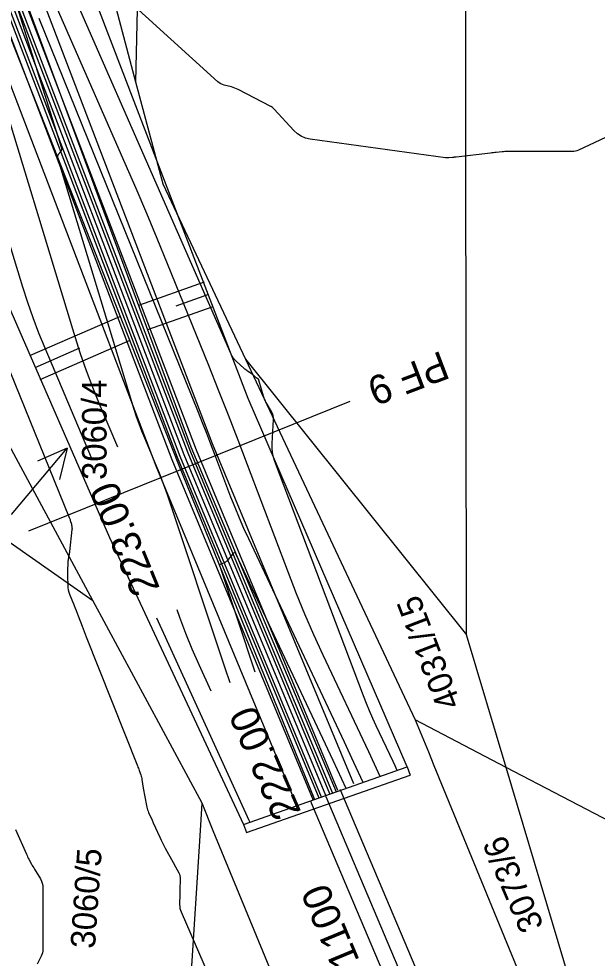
# Model space of a CAD drawing. Extents: x -534410 to -534262, y -1190162 to -1189584.
# Drawn here: x -534362.57 to -534342.55, y -1189946.36 to -1189913.8 of the extents above; entities that cross this region are included whole.
import ezdxf

# ---------------------------------------------------------------- set-up
doc = ezdxf.new("R2010")
doc.units = 0
for name, color, linetype in [('30', 7, 'Continuous'), ('31', 7, 'Continuous'), ('40', 7, 'Continuous'), ('_linie', 7, 'Continuous'), ('_N_osa', 7, 'Continuous'), ('_N_tenká', 7, 'Continuous'), ('_N_tenká_velmi', 7, 'Continuous'), ('_N_text', 7, 'Continuous'), ('_tenka', 7, 'Continuous'), ('_tenká_čárkovaná', 7, 'Continuous'), ('_velmi_tenka', 7, 'Continuous'), ('Default', 7, 'Continuous'), ('Hranice parcel', 7, 'Continuous'), ('Parcelní čísla', 7, 'Continuous'), ('Pop  PČ popisy', 7, 'Continuous'), ('Vnitřní kresba', 7, 'Continuous')]:
    doc.layers.add(name, color=color, linetype=linetype)

msp = doc.modelspace()

# ---------------------------------------------------------------- linework, layer by layer
at = {"layer": '30'}
for points in [[(-534366.318, -1189889.293), (-534365.402, -1189910.932), (-534365.338, -1189911.844), (-534365.225, -1189912.749), (-534365.062, -1189913.646), (-534364.85, -1189914.535), (-534363.721, -1189918.76), (-534363.573, -1189919.304), (-534363.42, -1189919.847), (-534363.263, -1189920.389), (-534363.101, -1189920.929), (-534362.446, -1189923.087), (-534362.275, -1189923.625), (-534362.09, -1189924.157), (-534361.891, -1189924.684), (-534361.678, -1189925.205), (-534360.07, -1189929.007)], [(-534362.891, -1189912.541), (-534361.099, -1189918.283), (-534361.093, -1189918.315), (-534361.094, -1189918.345), (-534361.104, -1189918.373), (-534361.122, -1189918.401), (-534361.208, -1189918.506), (-534361.226, -1189918.533), (-534361.235, -1189918.562), (-534361.237, -1189918.592), (-534361.231, -1189918.624), (-534358.587, -1189927.327), (-534358.507, -1189927.579), (-534358.42, -1189927.829), (-534358.327, -1189928.076), (-534358.227, -1189928.32), (-534357.815, -1189929.294), (-534357.714, -1189929.539), (-534357.619, -1189929.785), (-534357.528, -1189930.033), (-534357.442, -1189930.283), (-534355.441, -1189936.3), (-534355.266, -1189936.801)], [(-534349.473, -1189939.85), (-534349.545, -1189939.694), (-534349.618, -1189939.538), (-534350.197, -1189938.307), (-534350.315, -1189938.049), (-534350.428, -1189937.788), (-534350.536, -1189937.526), (-534350.639, -1189937.261), (-534353.707, -1189929.141), (-534353.756, -1189928.988), (-534353.788, -1189928.833), (-534353.804, -1189928.675), (-534353.804, -1189928.514), (-534353.76, -1189927.693), (-534353.761, -1189927.62), (-534353.773, -1189927.548), (-534353.795, -1189927.48), (-534353.828, -1189927.414), (-534353.981, -1189927.155), (-534354.017, -1189927.089), (-534354.049, -1189927.022), (-534354.076, -1189926.952), (-534354.099, -1189926.881), (-534354.26, -1189926.326), (-534354.264, -1189926.315), (-534354.27, -1189926.305), (-534354.277, -1189926.297), (-534354.285, -1189926.289), (-534354.339, -1189926.25), (-534354.348, -1189926.243), (-534354.366, -1189926.23), (-534354.369, -1189926.228), (-534354.377, -1189926.22), (-534354.443, -1189926.159), (-534354.454, -1189926.149), (-534354.466, -1189926.139), (-534354.479, -1189926.13), (-534354.491, -1189926.121), (-534354.654, -1189926.012), (-534354.685, -1189925.99), (-534354.716, -1189925.968), (-534354.745, -1189925.944), (-534354.773, -1189925.919), (-534355.054, -1189925.663), (-534355.107, -1189925.61), (-534355.153, -1189925.552), (-534355.193, -1189925.489), (-534355.227, -1189925.422), (-534360.506, -1189913.368)], [(-534350.654, -1189940.266), (-534350.975, -1189939.571), (-534351.3, -1189938.876), (-534354.616, -1189931.824), (-534354.78, -1189931.466), (-534354.936, -1189931.106), (-534355.086, -1189930.743), (-534355.228, -1189930.376), (-534355.784, -1189928.905), (-534355.924, -1189928.537), (-534356.066, -1189928.171), (-534356.21, -1189927.805), (-534356.356, -1189927.44), (-534361.865, -1189913.788)], [(-534357.802, -1189934.562), (-534354.667, -1189941.45), (-534354.623, -1189941.548), (-534354.58, -1189941.646)], [(-534362.693, -1189941.903), (-534362.311, -1189942.756), (-534362.29, -1189942.8), (-534362.269, -1189942.844), (-534362.247, -1189942.887), (-534362.224, -1189942.93), (-534362.131, -1189943.101), (-534362.108, -1189943.143), (-534362.084, -1189943.185), (-534362.059, -1189943.227), (-534362.035, -1189943.269), (-534361.828, -1189943.613), (-534361.791, -1189943.686), (-534361.764, -1189943.762), (-534361.748, -1189943.84), (-534361.743, -1189943.922), (-534361.743, -1189946.048), (-534361.747, -1189946.11), (-534361.757, -1189946.17), (-534361.774, -1189946.229), (-534361.799, -1189946.286), (-534361.938, -1189946.568)]]:
    msp.add_lwpolyline(points, dxfattribs=at)
at = {"layer": '31'}
for points in [[(-534340.023, -1189916.863), (-534343.199, -1189918.354), (-534343.25, -1189918.374), (-534343.302, -1189918.389), (-534343.356, -1189918.398), (-534343.41, -1189918.401), (-534343.688, -1189918.401), (-534343.799, -1189918.401), (-534344.131, -1189918.401), (-534344.297, -1189918.401), (-534345.189, -1189918.401), (-534345.355, -1189918.401), (-534345.642, -1189918.401), (-534345.693, -1189918.402), (-534345.743, -1189918.404), (-534345.793, -1189918.407), (-534345.843, -1189918.412), (-534346.044, -1189918.433), (-534346.094, -1189918.438), (-534346.144, -1189918.443), (-534346.195, -1189918.449), (-534346.245, -1189918.455), (-534347.437, -1189918.593), (-534347.468, -1189918.596), (-534347.498, -1189918.6), (-534347.529, -1189918.603), (-534347.56, -1189918.606), (-534347.682, -1189918.619), (-534347.712, -1189918.622), (-534347.743, -1189918.622), (-534347.774, -1189918.621), (-534347.804, -1189918.617), (-534352.484, -1189917.968), (-534352.646, -1189917.932), (-534352.794, -1189917.871), (-534352.929, -1189917.785), (-534353.051, -1189917.673), (-534353.733, -1189916.936), (-534353.748, -1189916.92), (-534353.772, -1189916.893), (-534353.777, -1189916.888), (-534353.782, -1189916.883), (-534353.787, -1189916.879), (-534353.793, -1189916.875), (-534353.823, -1189916.854), (-534353.83, -1189916.849), (-534353.837, -1189916.845), (-534353.844, -1189916.841), (-534353.852, -1189916.837), (-534354.975, -1189916.251), (-534355.033, -1189916.223), (-534355.093, -1189916.199), (-534355.153, -1189916.178), (-534355.215, -1189916.161), (-534355.466, -1189916.099), (-534355.527, -1189916.08), (-534355.584, -1189916.054), (-534355.637, -1189916.021), (-534355.687, -1189915.981), (-534359.811, -1189912.222)], [(-534364.201, -1189912.857), (-534363.869, -1189914.099), (-534363.784, -1189914.409), (-534363.697, -1189914.719), (-534363.608, -1189915.027), (-534363.516, -1189915.335), (-534360.637, -1189924.81), (-534360.449, -1189925.402), (-534360.245, -1189925.989), (-534360.026, -1189926.57), (-534359.791, -1189927.145), (-534359.16, -1189928.636)], [(-534350.063, -1189940.058), (-534350.26, -1189939.632), (-534350.459, -1189939.207), (-534352.036, -1189935.853), (-534352.358, -1189935.15), (-534352.667, -1189934.44), (-534352.961, -1189933.725), (-534353.242, -1189933.004), (-534354.655, -1189929.263), (-534354.984, -1189928.399), (-534355.318, -1189927.536), (-534355.657, -1189926.676), (-534356, -1189925.818), (-534357.425, -1189922.287), (-534357.781, -1189921.414), (-534358.143, -1189920.544), (-534358.512, -1189919.677), (-534358.887, -1189918.812), (-534361.396, -1189913.081)], [(-534363.24, -1189925.153), (-534360.827, -1189931.08), (-534360.816, -1189931.106), (-534360.807, -1189931.132), (-534360.798, -1189931.159), (-534360.791, -1189931.185), (-534360.755, -1189931.318), (-534360.751, -1189931.333), (-534360.748, -1189931.347), (-534360.745, -1189931.362), (-534360.743, -1189931.377), (-534360.734, -1189931.438), (-534360.733, -1189931.453), (-534360.732, -1189931.468), (-534360.732, -1189931.483), (-534360.734, -1189931.498), (-534360.818, -1189932.265), (-534360.822, -1189932.299), (-534360.827, -1189932.332), (-534360.832, -1189932.366), (-534360.838, -1189932.399), (-534360.862, -1189932.533), (-534360.867, -1189932.566), (-534360.872, -1189932.6), (-534360.875, -1189932.634), (-534360.877, -1189932.668), (-534360.888, -1189932.905), (-534360.889, -1189932.956), (-534360.89, -1189933.007), (-534360.89, -1189933.058), (-534360.889, -1189933.109), (-534360.878, -1189933.451), (-534360.873, -1189933.525), (-534360.861, -1189933.597), (-534360.843, -1189933.668), (-534360.818, -1189933.737), (-534360.658, -1189934.134), (-534360.623, -1189934.223), (-534360.587, -1189934.313), (-534360.553, -1189934.402), (-534360.518, -1189934.492), (-534360.38, -1189934.856), (-534360.345, -1189934.946), (-534360.31, -1189935.036), (-534360.275, -1189935.127), (-534360.239, -1189935.217), (-534358.463, -1189939.693), (-534358.448, -1189939.732), (-534358.433, -1189939.771), (-534358.419, -1189939.81), (-534358.406, -1189939.849), (-534358.352, -1189940.006), (-534358.34, -1189940.045), (-534358.329, -1189940.085), (-534358.32, -1189940.125), (-534358.312, -1189940.166), (-534358.264, -1189940.461), (-534358.254, -1189940.524), (-534358.243, -1189940.586), (-534358.231, -1189940.649), (-534358.219, -1189940.712), (-534358.139, -1189941.127), (-534358.129, -1189941.174), (-534358.116, -1189941.22), (-534358.1, -1189941.266), (-534358.081, -1189941.31), (-534357.962, -1189941.576), (-534357.922, -1189941.664), (-534357.694, -1189942.169), (-534357.65, -1189942.264), (-534357.604, -1189942.358), (-534357.557, -1189942.452), (-534357.507, -1189942.544), (-534357.232, -1189943.044), (-534357.149, -1189943.195), (-534357.038, -1189943.397), (-534357.014, -1189943.448), (-534356.998, -1189943.501), (-534356.988, -1189943.556), (-534356.986, -1189943.613), (-534356.996, -1189944.003), (-534356.996, -1189944.024), (-534356.997, -1189944.045), (-534356.997, -1189944.088), (-534356.997, -1189944.109), (-534356.997, -1189944.131), (-534357.007, -1189944.504), (-534357.005, -1189944.569), (-534356.997, -1189944.633), (-534356.981, -1189944.695), (-534356.958, -1189944.756), (-534354.814, -1189949.683)], [(-534351.245, -1189940.474), (-534351.691, -1189939.509), (-534352.141, -1189938.545), (-534355.046, -1189932.366), (-534355.074, -1189932.323), (-534355.105, -1189932.306), (-534355.14, -1189932.315), (-534355.177, -1189932.35), (-534355.375, -1189932.592), (-534355.395, -1189932.613), (-534355.418, -1189932.631), (-534355.442, -1189932.646), (-534355.469, -1189932.658), (-534355.582, -1189932.697), (-534355.605, -1189932.709), (-534355.619, -1189932.726), (-534355.624, -1189932.748), (-534355.619, -1189932.774), (-534354.403, -1189936.429)], [(-534357.103, -1189934.277), (-534357.014, -1189934.533), (-534356.805, -1189935.089), (-534356.58, -1189935.64), (-534356.341, -1189936.184), (-534355.93, -1189937.087)]]:
    msp.add_lwpolyline(points, dxfattribs=at)
at = {"layer": '_linie'}
for points in [[(-534363.12, -1189621.02), (-534362.79, -1189621.58), (-534361.82, -1189627.79), (-534363.46, -1189653.55), (-534365.47, -1189684.77), (-534366.65, -1189748.83), (-534366.75, -1189779.47), (-534366.9, -1189820.47), (-534366.95, -1189846.72), (-534366.338, -1189888.804), (-534363.85, -1189911.95), (-534357.07, -1189929.19), (-534352.334, -1189940.856)], [(-534359.03, -1189621.26), (-534359.41, -1189621.83), (-534360.84, -1189627.76), (-534362.92, -1189653.56), (-534364.64, -1189685), (-534365.94, -1189748.9), (-534366.02, -1189779.52), (-534366.03, -1189820.5), (-534366.48, -1189846.73), (-534365.511, -1189888.873), (-534362.72, -1189912.12), (-534356.62, -1189928.64), (-534351.589, -1189940.594)], [(-534367.2, -1189913.8), (-534363.26, -1189923.03), (-534359.43, -1189931.78), (-534354.79, -1189941.72)], [(-534354.79, -1189941.72), (-534349.13, -1189939.73)]]:
    msp.add_lwpolyline(points, dxfattribs=at)
at = {"layer": '_N_osa'}
for points in [[(-534351.95, -1189940.722), (-534356.845, -1189928.915), (-534363.285, -1189912.035), (-534365.925, -1189888.838), (-534366.715, -1189846.725), (-534366.465, -1189820.485), (-534366.385, -1189779.495), (-534366.295, -1189748.865), (-534365.055, -1189684.885), (-534363.19, -1189653.555), (-534361.333, -1189627.822)], [(-534347.892, -1189950.326), (-534351.93, -1189940.77), (-534351.95, -1189940.722)]]:
    msp.add_lwpolyline(points, dxfattribs=at)
at = {"layer": '_N_tenká'}
for points in [[(-534352.92, -1189941.124), (-534357.821, -1189929.303), (-534364.313, -1189912.285), (-534366.973, -1189888.908), (-534367.765, -1189846.73), (-534367.515, -1189820.479), (-534367.435, -1189779.492), (-534367.345, -1189748.853), (-534366.104, -1189684.844), (-534364.238, -1189653.486), (-534362.424, -1189628.352), (-534361.782, -1189627.792)], [(-534352.089, -1189940.779), (-534356.984, -1189928.97), (-534363.432, -1189912.071), (-534366.074, -1189888.848), (-534366.865, -1189846.726), (-534366.615, -1189820.484), (-534366.535, -1189779.495), (-534366.445, -1189748.863), (-534365.205, -1189684.879), (-534363.34, -1189653.545), (-534361.483, -1189627.812)], [(-534351.812, -1189940.664), (-534356.706, -1189928.86), (-534363.138, -1189911.999), (-534365.775, -1189888.828), (-534366.565, -1189846.724), (-534366.315, -1189820.486), (-534366.235, -1189779.495), (-534366.145, -1189748.867), (-534364.905, -1189684.891), (-534363.04, -1189653.565), (-534361.184, -1189627.831)], [(-534350.98, -1189940.319), (-534355.869, -1189928.527), (-534362.257, -1189911.785), (-534364.876, -1189888.769), (-534365.665, -1189846.72), (-534365.415, -1189820.491), (-534365.335, -1189779.498), (-534365.245, -1189748.877), (-534364.006, -1189684.926), (-534362.142, -1189653.624), (-534360.329, -1189628.488), (-534360.884, -1189627.851)]]:
    msp.add_lwpolyline(points, dxfattribs=at)
at = {"layer": '_N_tenká_velmi'}
for points in [[(-534352.366, -1189940.894), (-534357.263, -1189929.081), (-534363.726, -1189912.142), (-534366.374, -1189888.868), (-534367.165, -1189846.727), (-534366.915, -1189820.482), (-534366.835, -1189779.494), (-534366.745, -1189748.86), (-534365.505, -1189684.867), (-534363.639, -1189653.525), (-534361.782, -1189627.792)], [(-534352.181, -1189940.817), (-534357.077, -1189929.007), (-534363.53, -1189912.095), (-534366.174, -1189888.855), (-534366.965, -1189846.726), (-534366.715, -1189820.484), (-534366.635, -1189779.494), (-534366.545, -1189748.862), (-534365.305, -1189684.875), (-534363.439, -1189653.539), (-534361.583, -1189627.805)], [(-534351.719, -1189940.626), (-534356.613, -1189928.823), (-534363.04, -1189911.975), (-534365.675, -1189888.822), (-534366.465, -1189846.724), (-534366.215, -1189820.486), (-534366.135, -1189779.496), (-534366.045, -1189748.868), (-534364.805, -1189684.895), (-534362.941, -1189653.571), (-534361.084, -1189627.838)], [(-534351.534, -1189940.549), (-534356.427, -1189928.749), (-534362.844, -1189911.928), (-534365.475, -1189888.808), (-534366.265, -1189846.723), (-534366.015, -1189820.488), (-534365.935, -1189779.496), (-534365.845, -1189748.87), (-534364.605, -1189684.903), (-534362.741, -1189653.585), (-534360.884, -1189627.851)]]:
    msp.add_lwpolyline(points, dxfattribs=at)
at = {"layer": '_N_text'}
msp.add_lwpolyline([(-534351.116, -1189927.067), (-534362.242, -1189931.562)], dxfattribs=at)
at = {"layer": '_tenka'}
for points in [[(-534349.13, -1189939.73), (-534354.63, -1189926.96), (-534362.03, -1189907.65), (-534364.521, -1189888.74), (-534364.47, -1189846.64), (-534364.29, -1189820.63), (-534364.22, -1189780.69), (-534363.18, -1189749.38), (-534362.5, -1189685.39), (-534360.27, -1189651.6), (-534357.03, -1189627.34), (-534354.77, -1189620.37)], [(-534363.12, -1189621.02), (-534362.79, -1189621.58), (-534361.82, -1189627.79), (-534363.46, -1189653.55), (-534365.47, -1189684.77), (-534366.65, -1189748.83), (-534366.75, -1189779.47), (-534366.9, -1189820.47), (-534366.95, -1189846.72), (-534366.338, -1189888.804), (-534363.85, -1189911.95), (-534357.07, -1189929.19), (-534352.334, -1189940.856)], [(-534363.12, -1189621.02), (-534362.79, -1189621.58), (-534361.82, -1189627.79), (-534363.46, -1189653.55), (-534365.47, -1189684.77), (-534366.65, -1189748.83), (-534366.75, -1189779.47), (-534366.9, -1189820.47), (-534366.95, -1189846.72), (-534366.338, -1189888.804), (-534363.85, -1189911.95), (-534357.07, -1189929.19), (-534352.334, -1189940.856)], [(-534359.03, -1189621.26), (-534359.41, -1189621.83), (-534360.84, -1189627.76), (-534362.92, -1189653.56), (-534364.64, -1189685), (-534365.94, -1189748.9), (-534366.02, -1189779.52), (-534366.03, -1189820.5), (-534366.48, -1189846.73), (-534365.511, -1189888.873), (-534362.72, -1189912.12), (-534356.62, -1189928.64), (-534351.589, -1189940.594)], [(-534359.03, -1189621.26), (-534359.41, -1189621.83), (-534360.84, -1189627.76), (-534362.92, -1189653.56), (-534364.64, -1189685), (-534365.94, -1189748.9), (-534366.02, -1189779.52), (-534366.03, -1189820.5), (-534366.48, -1189846.73), (-534365.511, -1189888.873), (-534362.72, -1189912.12), (-534356.62, -1189928.64), (-534351.589, -1189940.594)], [(-534367.2, -1189913.8), (-534363.26, -1189923.03), (-534359.43, -1189931.78), (-534354.79, -1189941.72)], [(-534367.2, -1189913.8), (-534367.2, -1189913.8), (-534363.26, -1189923.03), (-534359.43, -1189931.78), (-534354.79, -1189941.72)], [(-534354.79, -1189941.72), (-534349.13, -1189939.73)], [(-534354.79, -1189941.72), (-534349.13, -1189939.73)], [(-534354.79, -1189941.72), (-534349.13, -1189939.73)]]:
    msp.add_lwpolyline(points, dxfattribs=at)
at = {"layer": '_tenká_čárkovaná'}
for points in [[(-534347.385, -1189950.112), (-534351.423, -1189940.558), (-534351.442, -1189940.511)], [(-534348.398, -1189950.54), (-534352.437, -1189940.982), (-534352.458, -1189940.932)]]:
    msp.add_lwpolyline(points, dxfattribs=at)
at = {"layer": '_velmi_tenka'}
for p, q in [((-534356.161, -1189922.933), (-534358.425, -1189923.735)), ((-534356.011, -1189923.357), (-534357.143, -1189923.758)), ((-534355.861, -1189923.781), (-534358.124, -1189924.583)), ((-534362.19, -1189925.472), (-534359.082, -1189924.118)), ((-534361.831, -1189926.297), (-534358.723, -1189924.943)), ((-534362.01, -1189925.885), (-534360.456, -1189925.208))]:
    msp.add_line(p, q, dxfattribs=at)
at = {"layer": 'Default'}
for p, q in [((-534363.26, -1189923.03), (-534359.43, -1189931.78)), ((-534359.43, -1189931.78), (-534354.79, -1189941.72)), ((-534349.13, -1189939.73), (-534349.13, -1189939.73))]:
    msp.add_line(p, q, dxfattribs=at)
msp.add_lwpolyline([(-534349.13, -1189939.73), (-534354.63, -1189926.96), (-534362.03, -1189907.65), (-534364.521, -1189888.74), (-534364.47, -1189846.64), (-534364.29, -1189820.63), (-534364.22, -1189780.69), (-534363.18, -1189749.38), (-534362.5, -1189685.39), (-534360.27, -1189651.6), (-534357.03, -1189627.34), (-534354.77, -1189620.37)], dxfattribs=at)
at = {"layer": 'Hranice parcel'}
for p, q in [((-534362.34, -1189901.56), (-534358.53, -1189915.98)), ((-534354.73, -1189925.6), (-534348.85, -1189938.1)), ((-534354.73, -1189925.6), (-534347.07, -1189935.15)), ((-534360.01, -1189933.96), (-534363.5, -1189927.49)), ((-534362.87, -1189931.95), (-534360.01, -1189933.96)), ((-534356.23, -1189940.98), (-534360.01, -1189933.96)), ((-534345.7, -1189939.75), (-534347.07, -1189935.15)), ((-534345.7, -1189939.75), (-534348.85, -1189938.1)), ((-534342.72, -1189949.77), (-534345.7, -1189939.75)), ((-534340.46, -1189942.49), (-534345.7, -1189939.75)), ((-534355.84, -1189941.94), (-534356.23, -1189940.98)), ((-534353.75, -1189947.04), (-534355.84, -1189941.94))]:
    msp.add_line(p, q, dxfattribs=at)
for points in [[(-534347.07, -1189935.15), (-534347.12, -1189900.1), (-534346.3, -1189826.77), (-534344.77, -1189736.43), (-534342.85, -1189658.07), (-534338.334, -1189584.47)], [(-534359.48, -1189697.97), (-534360.42, -1189747.8), (-534359.17, -1189788.69), (-534356.86, -1189843.2), (-534358.53, -1189915.98)], [(-534358.53, -1189915.98), (-534357.59, -1189919.52), (-534354.73, -1189925.6)], [(-534348.85, -1189938.1), (-534348.39, -1189939.21), (-534348.2, -1189939.68), (-534344.29, -1189949.21), (-534344.09, -1189949.7), (-534343.61, -1189950.82)], [(-534356.92, -1189951.87), (-534356.3, -1189942.12), (-534356.23, -1189940.98)]]:
    msp.add_lwpolyline(points, dxfattribs=at)
at = {"layer": 'Pop  PČ popisy'}
for p, q in [((-534362.831, -1189930.982), (-534360.902, -1189928.683)), ((-534360.902, -1189928.683), (-534361.929, -1189929.128)), ((-534360.902, -1189928.683), (-534361.162, -1189929.772))]:
    msp.add_line(p, q, dxfattribs=at)
at = {"layer": 'Vnitřní kresba'}
for p, q in [((-534354.79, -1189941.72), (-534349.13, -1189939.73)), ((-534349.13, -1189939.73), (-534349.03, -1189940.013)), ((-534354.69, -1189942.003), (-534349.03, -1189940.013)), ((-534354.79, -1189941.72), (-534354.69, -1189942.003))]:
    msp.add_line(p, q, dxfattribs=at)

# ---------------------------------------------------------------- texts
at = {"layer": '40'}
for s, rotation, p in [('223.00', 112.2064, (-534357.679, -1189933.542)), ('222.00', 113.318, (-534352.788, -1189941.289))]:
    msp.add_text(s, height=1, rotation=rotation, dxfattribs=at).set_placement(p)
at = {"layer": '_N_text'}
for s, rotation, p in [('PF 9', 200.8231, (-534347.944, -1189925.294)), ('DN 1100', 112.5508, (-534349.88, -1189948.571))]:
    msp.add_text(s, height=1, rotation=rotation, dxfattribs=at).set_placement(p)
at = {"layer": 'Parcelní čísla'}
for s, rotation, p in [('3060/4', 90, (-534359.535, -1189929.782)), ('4031/15', 111, (-534347.252, -1189937.549)), ('3073/6', 113.2477, (-534344.387, -1189945.236)), ('3060/5', 86, (-534359.941, -1189946.045))]:
    msp.add_text(s, height=0.85, rotation=rotation, dxfattribs=at).set_placement(p)

doc.saveas('drawing.dxf')
